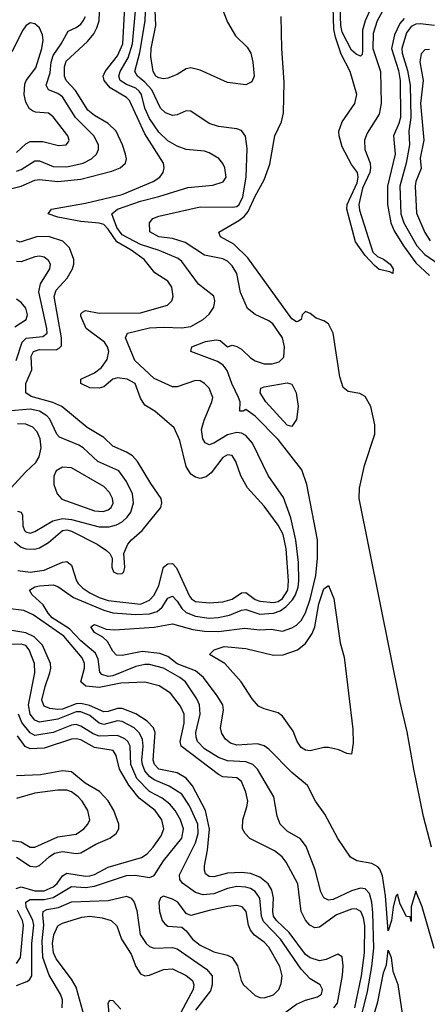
# Model space of a CAD drawing. Header units: inches. Extents: x 884549 to 1028252, y 526810 to 653624.
# Tile 567 of 656: x 967924 to 969701, y 541806 to 546096. Entities that reach past the tile are written whole.
import ezdxf

# ---------------------------------------------------------------- set-up
doc = ezdxf.new("R2010")
doc.units = ezdxf.units.IN
doc.header["$MEASUREMENT"] = 0
doc.layers.add('A9564', color=7, linetype='Continuous')

msp = doc.modelspace()

# ---------------------------------------------------------------- linework, layer by layer
at = {"layer": 'A9564', "color": 5}
for points, elevation in [([(968757.2, 546270), (968830, 546085.2), (968865.2, 546025.2), (968915.2, 545975.2), (968931.6, 545950), (968940.3, 545910), (968945.4, 545850), (968935.6, 545824.4), (968910, 545812.2), (968830, 545821.2), (968710, 545875.1), (968670, 545885.7), (968650, 545881.5), (968610, 545857.1), (968570, 545841.5), (968550, 545837.9), (968530, 545841.7), (968518, 545850), (968505.1, 545870), (968495.7, 545935.7), (968497.3, 545970), (968516.7, 546070), (968512.6, 546170)], 2120), ([(969730, 542049), (969678.4, 542230), (969650, 542298), (969630.8, 542230), (969630, 542166), (969626, 542186), (969610, 542188), (969582, 542242), (969570, 542286), (969563.6, 542276.4), (969551, 542229), (969544.7, 542170), (969530, 542126), (969518.7, 542278.7), (969505.7, 542365.7), (969493.9, 542393.9), (969484.5, 542404.5), (969458.6, 542418.6), (969394, 542430), (969366, 542446), (969310, 542527.8), (969254.5, 542634.5), (969213.1, 542690), (969178.7, 542758.7), (969110, 542814.9), (969010, 542916.5), (968990, 542931.2), (968960.7, 542940.7), (968870, 542934.1), (968843.2, 542943.2), (968820.5, 542960.5), (968805.3, 542985.3), (968799.1, 543010), (968812.9, 543087.1), (968808.6, 543110), (968784.4, 543150), (968724.9, 543230), (968690, 543257.9), (968610, 543289.2), (968570, 543321.1), (968534.4, 543334.4), (968457.5, 543342.5), (968370, 543325.8), (968346.5, 543326.5), (968330, 543344.2), (968306.9, 543386.9), (968285.7, 543405.7), (968250, 543426), (968233.3, 543450), (968250, 543460.2), (968300.6, 543440.6), (968337.7, 543437.7), (968510, 543448.6), (968590, 543462.9), (968678.2, 543438.2), (968730, 543431), (968790, 543430.4), (968904.9, 543444.9), (968970, 543437), (969019.7, 543439.7), (969070, 543432), (969110, 543445.5), (969130, 543457.4), (969150, 543477.7), (969170, 543511.1), (969190, 543571.2), (969214.6, 543674.6), (969221.3, 543750), (969222.1, 543830), (969176, 544070), (969154.3, 544134.3), (969050, 544266.4), (968950, 544367.7), (968910, 544397.2), (968898, 544390), (968884, 544390), (968885.1, 544430), (968877.8, 544450), (968848.1, 544510), (968827.5, 544567.5), (968810.9, 544590.9), (968786.3, 544606.3), (968669.6, 544650), (968674, 544670), (968733.7, 544693.7), (968780.8, 544700.8), (968797.1, 544697.1), (968830, 544670.6), (968850, 544677), (968870, 544672.3), (968890, 544660.4), (968930, 544621.6), (968950, 544608.8), (968990, 544595.7), (969024.3, 544595.7), (969055.4, 544604.6), (969074.8, 544625.2), (969078.3, 544670), (969068.7, 544710), (969026.6, 544770), (969010, 544783.2), (968950, 544810.5), (968917.2, 544837.2), (968886.9, 544906.9), (968869.8, 544990), (968850, 545022.6), (968830, 545043.5), (968810, 545053), (968730, 545069.2), (968645.2, 545125.2), (968590, 545141.6), (968529.7, 545150), (968490.8, 545170.8), (968489.8, 545210.2), (968504.7, 545230), (968530, 545239.3), (968710, 545280.6), (968850, 545278.8), (968870, 545281.4), (968879.9, 545290), (968895.8, 545324.2), (968911.5, 545410), (968914.9, 545534.9), (968907.9, 545587.9), (968890, 545612.4), (968870, 545620.7), (968790, 545630.6), (968750, 545643.4), (968670, 545696.4), (968650, 545699.1), (968610, 545681), (968590, 545678.8), (968559.8, 545690), (968537.1, 545710), (968499.5, 545790), (968470, 545823.8), (968437.6, 545850), (968425.8, 545870), (968448, 545952), (968470.9, 546090), (968473.1, 546170)], 2140), ([(967849.8, 545350), (967930.8, 545370), (967990, 545396), (968010, 545399.9), (968090, 545391.2), (968190, 545400.6), (968325.1, 545434.9), (968361.2, 545450), (968385, 545470), (968388.7, 545490), (968385.5, 545510), (968372.3, 545550), (968343.9, 545610), (968310, 545643.5), (968250, 545678.4), (968221.1, 545701.1), (968167.3, 545787.3), (968127.1, 545830), (968119.6, 545850), (968119, 545890), (968125.8, 545914.2), (968219.4, 546000.6), (968246.6, 546033.4), (968260.2, 546059.8), (968269.6, 546090), (968271.1, 546130)], 2220), ([(967915.1, 543695.1), (967970, 543688.2), (968030, 543697.1), (968110, 543732.3), (968130, 543734.9), (968150, 543719), (968171.4, 543650), (968178.7, 543638.7), (968198.7, 543618.7), (968230, 543598.3), (968270, 543578.4), (968310, 543565.4), (968450, 543549.2), (968490, 543567), (968510, 543588.1), (968530.8, 543630), (968550.3, 543709.7), (968570, 543725.3), (968590, 543726.4), (968607.6, 543707.6), (968663.8, 543583.8), (968672.1, 543572.1), (968690, 543560.5), (968750, 543554.1), (968810, 543559.3), (968850, 543570.8), (968890, 543598.9), (968910, 543599.7), (968950, 543569.8), (968970, 543561.9), (969030, 543556), (969050, 543560.6), (969070, 543573.9), (969092.8, 543610), (969095.9, 543650), (969085.6, 543790), (969071.9, 543851.9), (969050, 543893.6), (968990, 543976), (968916.1, 544056.1), (968887.9, 544107.9), (968865.4, 544170), (968850, 544196.8), (968830, 544200.2), (968810, 544188), (968758.8, 544121.2), (968736.9, 544103.1), (968710, 544096.9), (968690, 544101.9), (968670, 544116), (968648.8, 544148.8), (968622.5, 544262.5), (968597.6, 544317.6), (968512.5, 544390), (968470, 544416.1), (968450, 544447.1), (968426.5, 544510), (968392.8, 544530), (968350, 544535), (968330.1, 544529.9), (968290, 544496.4), (968270.1, 544489.9), (968230, 544492.2), (968189.8, 544510), (968190.9, 544530), (968250, 544556.4), (968280.2, 544579.8), (968304.9, 544615.1), (968312.2, 544650), (968306.9, 544670), (968293.4, 544690), (968213.2, 544750), (968190, 544803.6), (968190, 544813.4), (968198.1, 544821.9), (968210, 544828.3), (968270, 544817), (968450, 544818.9), (968568.2, 544851.8), (968587, 544870), (968592.6, 544890), (968587.7, 544930), (968570, 544957), (968512.7, 544992.7), (968466, 545050), (968410, 545091.9), (968347.5, 545127.5), (968310, 545183.6), (968290, 545202.6), (968270, 545209.2), (968190, 545216.7), (968090, 545235.4), (968047.4, 545250), (968062, 545270), (968210, 545296.2), (968370, 545333.5), (968505.9, 545390), (968534, 545410), (968549.9, 545430), (968554.2, 545450), (968550.4, 545470), (968470, 545597.8), (968403.2, 545743.2), (968390, 545756.6), (968318.8, 545798.8), (968291.4, 545830), (968287.2, 545850), (968296.2, 545870), (968350, 545938), (968373.9, 545990), (968382.6, 546150)], 2180), ([(969390, 541663), (969439.3, 541860.7), (969458.3, 541970), (969466.9, 542050), (969463.6, 542203.6), (969458.8, 542250), (969448, 542288), (969430, 542308.8), (969410, 542311.2), (969370, 542300.4), (969290, 542262.2), (969270, 542259.9), (969249.9, 542269.9), (969235.9, 542295.9), (969212, 542392), (969172.9, 542492.9), (969147.1, 542527.1), (969090, 542560.3), (969059.3, 542590), (969045.6, 542625.6), (969031.4, 542710), (968960.2, 542830), (968939.5, 542850), (968910, 542862.5), (968830, 542866.4), (968790, 542880.3), (968730, 542918.7), (968699.3, 542950), (968692.4, 542970), (968691.9, 542990), (968709.9, 543070), (968707.5, 543110), (968696, 543136), (968646.5, 543210), (968621.6, 543230), (968550, 543269.6), (968490, 543285.8), (968470, 543286.1), (968430, 543277.5), (968330, 543236.3), (968310, 543234.1), (968282.2, 543242.2), (968272.6, 543252.6), (968265.7, 543310), (968255, 543335), (968190, 543389.1), (968141.1, 543441.1), (968065.7, 543490), (968048, 543510), (968026.8, 543546.8), (967977.7, 543590), (967966, 543610), (967990, 543624.3), (968010, 543629.4), (968070, 543633.7), (968090, 543626.5), (968158.2, 543578.2), (968290, 543522.7), (968330, 543511.6), (968430, 543503.7), (968490, 543506.4), (968522.4, 543517.6), (968544.5, 543535.5), (968570, 543575.5), (968590, 543584.1), (968610, 543562.6), (968630.1, 543530), (968650, 543512.3), (968690, 543497), (968750, 543488), (968789.4, 543490.6), (968838.3, 543501.7), (968890, 543522.8), (968910, 543526.1), (968970, 543505.5), (969030, 543509.8), (969059.4, 543520.6), (969083.2, 543536.8), (969112.6, 543567.4), (969125.8, 543590), (969137.2, 543622.8), (969140.9, 543650), (969139.4, 543730), (969127.3, 543827.3), (969105.8, 543925.8), (969073.9, 544013.9), (969006.6, 544110), (968939.1, 544250), (968910, 544284.3), (968890, 544294.6), (968870, 544296.8), (968830, 544286.7), (968769.8, 544249.8), (968750, 544243.7), (968732.5, 544252.5), (968722.8, 544270), (968716.9, 544310), (968727.5, 544350), (968762, 544430), (968765, 544450), (968749.8, 544490), (968730, 544510.7), (968710, 544521.4), (968690, 544523.2), (968610, 544496.1), (968590, 544496.5), (968510, 544532.3), (968425.1, 544610), (968385.5, 544710), (968394, 544730), (968490, 544752.6), (968550, 544756.5), (968630, 544752.8), (968670, 544759.2), (968724.1, 544790), (968750, 544812.3), (968770, 544842.6), (968774.6, 544870), (968770, 544891.2), (968703.9, 544943.9), (968630, 545042), (968615.1, 545055.1), (968532, 545090), (968450, 545115.5), (968370, 545157.7), (968347.4, 545190), (968325.9, 545250), (968349.8, 545270), (968450, 545305.4), (968530, 545324.9), (968656.1, 545363.9), (968765, 545375), (968811.3, 545388.7), (968823.9, 545410), (968818.3, 545450), (968810, 545469.6), (968791.4, 545491.4), (968750, 545516.1), (968730, 545522.1), (968650, 545530.6), (968610, 545544.7), (968570, 545567.7), (968530, 545606.1), (968490, 545664.4), (968469.7, 545710), (968454.3, 545770), (968444.6, 545784.6), (968430, 545797.3), (968390, 545812.5), (968362.1, 545830), (968355.5, 545850), (968361.7, 545870), (968397.4, 545930), (968416, 545990), (968430.4, 546150)], 2160), ([(969503.8, 546130), (969482, 546090), (969464.7, 546035.3), (969463.2, 545970), (969496.2, 545870), (969499.9, 545730), (969490, 545683.9), (969438.6, 545601.4), (969426.9, 545570), (969428.2, 545530), (969451.1, 545470), (969452.8, 545450), (969449.5, 545430.5), (969418.6, 545361.4), (969402.7, 545290), (969405, 545265), (969462.5, 545082.5), (969483.9, 545063.9), (969510, 545052.7), (969538, 545030), (969552.2, 545010), (969550, 544989.3), (969537.4, 544997.4), (969490, 545007.7), (969470, 545024.2), (969430, 545068), (969387.8, 545127.8), (969349.1, 545270), (969351.6, 545290), (969395.2, 545384.8), (969399.1, 545410), (969395.6, 545430), (969370, 545464.2), (969330, 545541.7), (969316.6, 545590), (969315.4, 545610), (969330, 545650), (969384.5, 545730), (969393.3, 545770), (969364.5, 545870), (969325.2, 545945.2), (969299.9, 546019.9), (969293.7, 546053.7), (969290.7, 546150)], 2080), ([(969454.6, 546145.4), (969430.3, 546090), (969418.5, 546050), (969418.5, 545961.5), (969415.9, 545944.1), (969410, 545936.8), (969390, 545944.7), (969370, 545962.2), (969330, 546041.4), (969323, 546070), (969320.8, 546150)], 2060), ([(967910, 545516.4), (967950, 545554.1), (967970, 545564.2), (968025.2, 545565.2), (968093.1, 545546.9), (968126, 545550), (968137, 545563), (968139.8, 545570), (968134.3, 545590), (968070, 545671.9), (968050, 545688.7), (967993, 545693), (967979.1, 545699.1), (967967.2, 545707.2), (967950, 545735.6), (967943.2, 545770), (967945.6, 545814.4), (967951.7, 545830), (967993.8, 545886.2), (968020.8, 545970), (968026.9, 546006.9), (968024, 546030), (968010, 546059.4), (967990, 546077.7), (967970, 546081.4), (967950, 546068.4), (967936.9, 546050), (967890, 545955)], 2260), ([(967910, 545435.1), (967930, 545442.7), (967990, 545481.3), (968010, 545481.2), (968070, 545456.6), (968130, 545454.4), (968200.3, 545470), (968237, 545490), (968258.2, 545510), (968267.1, 545530), (968266.7, 545550), (968247.6, 545590), (968166.7, 545670), (968110, 545759.3), (968090, 545773.3), (968049.9, 545789.9), (968039.7, 545810), (968056.6, 545863.4), (968060.7, 545910), (968070, 545938.9), (968105.2, 545990), (968134.6, 546045.4), (968170, 546061.6), (968190, 546076.3), (968199.9, 546090), (968210.3, 546110)], 2240), ([(969718.3, 542490), (969684.3, 542624.3), (969641.6, 542830), (969613.2, 542993.2), (969582.6, 543122.6), (969404.2, 544010), (969405.3, 544054.7), (969426.4, 544153.6), (969472.3, 544290), (969472.4, 544330), (969454.7, 544410), (969430, 544453.5), (969406.8, 544466.8), (969355.2, 544475.2), (969333.7, 544493.7), (969319.1, 544539.1), (969290.8, 544730), (969270, 544769.7), (969250, 544784.2), (969215.6, 544795.6), (969190, 544815.8), (969170, 544823.5), (969155.6, 544810), (969150, 544789.3), (969138.5, 544781.5), (969130, 544779.7), (969110, 544792.7), (968917.7, 545057.7), (968857.9, 545117.9), (968798.8, 545150), (968792, 545170), (968879.3, 545220.7), (968901.7, 545238.3), (968919.7, 545260.3), (968950, 545326.5), (968990, 545398.4), (969014.3, 545465.7), (969036.3, 545590), (969064.7, 545650), (969073.2, 545690), (969076.3, 545823.7), (969066.7, 545970), (969064.1, 546110)], 2120), ([(969599.1, 546100.9), (969580.6, 546079.4), (969556.9, 546030), (969544.2, 545970), (969574.7, 545874.7), (969582.9, 545830), (969583.3, 545670), (969576.7, 545643.3), (969552.5, 545590), (969560.8, 545510), (969526.7, 545370), (969527, 545290), (969541.1, 545210), (969556.3, 545176.3), (969596.2, 545110), (969650, 545036.6), (969710, 544981.2)], 2120), ([(969732.3, 546070), (969670, 546078.2), (969650, 546076.2), (969630, 546065.8), (969610, 546037.7), (969589.3, 545970), (969591.4, 545950), (969614.9, 545874.9), (969626.1, 545810), (969628, 545670), (969620.1, 545610), (969622.2, 545550), (969608, 545470), (969581.2, 545370), (969584.9, 545250), (969597.6, 545210), (969655.2, 545110), (969690, 545072), (969750.9, 545030.9)], 2140), ([(969710, 545965.3), (969690, 545964.8), (969673.9, 545946.1), (969668.6, 545911.4), (969682.4, 545830), (969670.3, 545729.7), (969685.1, 545570), (969670, 545492.7), (969673.1, 545446.9), (969650.9, 545390), (969647.4, 545370), (969653.3, 545253.3), (969690, 545168.1), (969712.3, 545132.3)], 2160), ([(967900.7, 543820.7), (967930, 543796.9), (967950, 543789.5), (967990, 543788.3), (968010, 543794.2), (968050, 543817), (968110, 543869.8), (968130, 543872.6), (968150, 543867.1), (968261, 543810), (968302.8, 543782.8), (968316.5, 543770), (968326.7, 543750), (968325.5, 543710), (968332.2, 543690), (968350, 543681.1), (968370, 543682.8), (968378, 543690), (968382.8, 543710), (968377.7, 543770), (968394.9, 543810), (968411.2, 543830), (968457.5, 543870), (968538.8, 543970), (968543.6, 543990), (968540.2, 544010), (968494.9, 544074.9), (968437.4, 544170), (968414.9, 544194.9), (968390, 544211.8), (968330, 544238), (968290, 544275.8), (968218.1, 544318.1), (968107.3, 544410), (968068.2, 544428.2), (967973.9, 544453.9), (967951.1, 544470), (967950.8, 544510), (967977.3, 544570), (967974.6, 544630), (967983.7, 544650), (968010, 544659), (968082.2, 544657.8), (968096.3, 544663.7), (968105.5, 544674.5), (968106.5, 544710), (968073.7, 544890), (968082.5, 544917.5), (968131.1, 544970), (968154.6, 545010), (968160.2, 545030), (968159.6, 545050), (968141.3, 545101.2), (968111.3, 545130), (968050, 545151.4), (967997, 545150), (967926.6, 545126.6), (967910, 545131.8)], 2220), ([(967908.6, 544610), (967934, 544690), (967952.6, 544707.4), (968024.3, 544715.7), (968043, 544730), (968042.7, 544750), (968007.8, 544910), (968014.8, 544945.2), (968055.4, 545010), (968057.6, 545030), (968050, 545046.9), (968030, 545060.6), (968010, 545064.7), (967990, 545063), (967930, 545040.5), (967910, 545041.9)], 2240), ([(967902, 544758), (967951.8, 544790), (967957.6, 544810), (967950, 544839.3), (967930, 544862.9), (967910, 544877.7)], 2260), ([(967914.2, 543954.2), (967930.1, 543950.1), (967936.8, 543936.8), (967938.2, 543890), (967944.8, 543870), (967950, 543863.7), (967970, 543858.3), (967990, 543865), (968068.3, 543911.7), (968110, 543922.7), (968150, 543917.6), (968270, 543885.7), (968314.3, 543885.7), (968345.3, 543894.7), (968370, 543907.7), (968392.1, 543927.9), (968407.6, 543950), (968420.6, 543990), (968416.1, 544030), (968390, 544083.7), (968355.3, 544130), (968263.9, 544170), (968200.2, 544230), (968182, 544242), (968097.3, 544277.3), (968085.4, 544290), (968055.3, 544355.3), (968042.2, 544370), (968010.6, 544390), (967970, 544398.7), (967870, 544389.2)], 2240), ([(967870, 544037.1), (967950, 544126), (967993.9, 544166.1), (968009, 544191), (968017, 544230), (968013.3, 544270), (968000.2, 544300.2), (967980.6, 544320.6), (967950, 544333.2), (967914.9, 544334.9)], 2260), ([(969385.1, 541790), (969414, 541930), (969427.2, 542030), (969428.7, 542148.7), (969422.5, 542182.5), (969410.4, 542210.4), (969390, 542221.3), (969370, 542219.5), (969305.2, 542194.8), (969230, 542141.9), (969210, 542138.5), (969188.3, 542150), (969170, 542172.5), (969150.3, 542210), (969136.3, 542330), (969084.9, 542424.9), (969067.4, 542447.4), (969034, 542474), (968927.3, 542527.3), (968906.2, 542550), (968895, 542570), (968896.5, 542610), (968914.6, 542665.4), (968918, 542690), (968909.9, 542730), (968890, 542776.8), (968870, 542792.1), (968810, 542796.8), (968790, 542807.1), (968628.3, 542930), (968623.2, 542950), (968640.8, 543030), (968640.9, 543070), (968624.1, 543104.1), (968581, 543161), (968532.5, 543192.5), (968469.5, 543209.5), (968365.2, 543205.2), (968270, 543186.5), (968212, 543192), (968190.4, 543210), (968205.7, 543270), (968206.5, 543290), (968195.7, 543315.7), (968117, 543410), (967982.1, 543502.1), (967941.4, 543521.4), (967871.1, 543530)], 2180), ([(969292.6, 541790), (969308.5, 541810), (969331.2, 541931.2), (969333.9, 541973.9), (969330, 542012.4), (969310, 542023.4), (969259.6, 542000.4), (969230, 541994.9), (969190, 542007.9), (969170, 542022.5), (969097.9, 542117.9), (969043.9, 542170), (969030.2, 542190), (969026.6, 542210), (969029.7, 542270), (969022.7, 542302.7), (969006.2, 542330), (968970, 542359.2), (968930, 542375.3), (968890, 542380.5), (968830, 542377.1), (968770, 542360.5), (968750, 542362.4), (968734.3, 542374.3), (968728.9, 542390), (968729.4, 542409.4), (968742.9, 542477.1), (968751.7, 542568.3), (968733.3, 542650), (968677, 542757), (968650, 542790.3), (968610, 542814.4), (968530, 542829.9), (968511, 542850), (968506.1, 542870), (968513.7, 542990), (968506.8, 543010), (968479.7, 543039.7), (968430.6, 543070.6), (968370, 543094.6), (968350, 543094.9), (968310, 543081.7), (968290, 543080.5), (968228.1, 543108.1), (968190, 543116.8), (968170, 543115.1), (968110, 543092.2), (968090.4, 543090.4), (968054.9, 543094.9), (968030, 543104.8), (968021, 543130), (968035, 543190), (968055.5, 543250), (968059.9, 543270), (968058, 543290), (968024, 543370), (967986.3, 543406.3), (967950, 543424.7), (967890, 543434.5)], 2220), ([(969081.6, 541770), (969130, 541806.5), (969170, 541823.7), (969222.4, 541837.6), (969239.7, 541850), (969244, 541870), (969233, 541890), (969190, 541916.5), (969150, 541958.5), (969060.6, 542090), (968986.1, 542166.1), (968977.9, 542190), (968970, 542268.5), (968950, 542296.4), (968930, 542309.5), (968910, 542315.8), (968870, 542318.6), (968830, 542310.7), (968770, 542287.5), (968723.1, 542283.1), (968690, 542292.6), (968633.7, 542333.7), (968622.6, 542350), (968621.1, 542370), (968690, 542508.4), (968701.8, 542550), (968699.9, 542590), (968663.6, 542670), (968630, 542720.6), (968575.9, 542755.9), (968510, 542783.2), (968490, 542798.3), (968470, 542823.1), (968458.6, 542850), (968455.8, 542870), (968462.1, 542930), (968459.2, 542959.2), (968446.8, 542986.8), (968422.6, 543010), (968370, 543038.3), (968350, 543040.8), (968290, 543024.8), (968270.8, 543030), (968230, 543063.3), (968190, 543080.1), (968170, 543079.2), (968090, 543047.8), (968010, 543035.5), (967990, 543043.8), (967969.4, 543070), (967961.6, 543110), (967989.6, 543250), (967988.8, 543290), (967965.4, 543350), (967950, 543368.7), (967930, 543374.7), (967830, 543371.5)], 2240), ([(967910, 541887.4), (967955.4, 541904.6), (967967.3, 541912.7), (967976.4, 541930), (967977.1, 542070), (967984.9, 542150), (967981.2, 542170), (967952.6, 542230), (967950, 542250.1), (967970, 542262.4), (968030, 542262.7), (968069.6, 542270.4), (968150, 542319), (968210, 542314.9), (968250, 542319.6), (968390, 542366.9), (968427.7, 542367.7), (968490, 542358.2), (968510, 542366.3), (968551.4, 542430), (968629.9, 542530), (968637.2, 542570), (968624.8, 542610), (968601.2, 542650), (968578, 542678), (968544.4, 542704.4), (968490, 542732.3), (968434.6, 542790), (968408.9, 542850), (968404.8, 542930), (968395.8, 542950), (968382.8, 542962.8), (968350, 542976.5), (968270, 542974.3), (968243.8, 542983.8), (968190, 543018), (968170, 543024), (968150, 543021.3), (968070, 542989.6), (967990, 542976.4), (967970, 542988), (967933.9, 543033.9), (967918.8, 543070)], 2260), ([(967909.2, 542310.8), (967930, 542316.9), (967990, 542299.4), (968030, 542300), (968070, 542317.5), (968087.4, 542332.6), (968110, 542365.2), (968130, 542376.7), (968210, 542364.1), (968230, 542365.2), (968250, 542370.6), (968310, 542403.7), (968454.1, 542445.9), (968479.1, 542460.9), (968505.8, 542490), (968541, 542539), (968552.8, 542570), (968542.7, 542610), (968514.7, 542650), (968444, 542704), (968399.8, 542760.2), (968358.5, 542830), (968344.2, 542890), (968330.8, 542910.8), (968250, 542923.9), (968190, 542957.6), (968170, 542962.9), (968150, 542961), (968030, 542921.2), (967970, 542919.1), (967948.3, 542928.3), (967914.9, 542974.9)], 2280), ([(967910, 542446.3), (967970, 542407.2), (967994.8, 542405.2), (968010, 542410.5), (968051.7, 542448.3), (968076.3, 542463.7), (968110, 542471.7), (968170, 542462.2), (968190, 542465.1), (968256.4, 542503.6), (968317.1, 542530), (968344.5, 542550), (968356.1, 542570), (968355.6, 542590), (968334.4, 542650), (968310, 542691.9), (968272.3, 542732.3), (968208.8, 542768.8), (968150, 542818.3), (968110, 542822.8), (968015.1, 542804.9), (967910, 542801.7)], 2320), ([(967890, 542518.8), (967930, 542513.2), (967970, 542490.1), (967990, 542490.6), (968090, 542535.6), (968170, 542547.2), (968204.1, 542570), (968220.9, 542590), (968229.2, 542610), (968221.4, 542650), (968196.9, 542690), (968178.8, 542710), (968150, 542731.2), (968130, 542738.8), (968090, 542738.8), (967990, 542725.8), (967910, 542702.8)], 2340), ([(968109.3, 541790.7), (968110, 541825.2), (968101.8, 541850), (968052.7, 541932.7), (968024.8, 542010), (968022.5, 542082.5), (968029.3, 542150), (968024.5, 542195.5), (968025.7, 542210), (968042, 542218), (968092.4, 542227.6), (968150, 542251.9), (968310, 542257.2), (968390, 542277), (968410, 542267.7), (968422.5, 542250), (968434.3, 542214.3), (968449.6, 542110), (968475, 542070), (968490, 542056.8), (968510, 542050.1), (968590, 542053.1), (968610, 542046.8), (968738.8, 541958.8), (968762.9, 541930), (968763, 541890), (968755.2, 541864.8), (968690, 541780.5)], 2240), ([(967910, 541982.8), (967927.2, 542010), (967940.9, 542150), (967936.5, 542170), (967913.8, 542213.8)], 2280), ([(968205.9, 541750), (968170, 541880.2), (968150, 541915.8), (968083.2, 542003.2), (968071.1, 542030), (968067.1, 542070), (968072, 542108), (968090, 542147), (968110, 542158.8), (968194.8, 542185.2), (968230, 542189.8), (968283, 542183), (968322.8, 542170), (968347.5, 542147.5), (968367.2, 542090), (968410, 542023.5), (968430.6, 541970), (968450, 541937.7), (968470, 541929), (968490, 541932.9), (968550, 541957.7), (968590, 541959.4), (968650, 541931.5), (968676.6, 541910), (968683.4, 541890), (968679.7, 541870), (968626.2, 541770)], 2220), ([(969394, 541510), (969484.3, 541815.7), (969510, 541942.8), (969522.7, 541977.3), (969530, 542042), (969542.8, 542010), (969550.6, 541950.6), (969572.1, 541892.1), (969614, 541610)], 2140), ([(968316, 541750), (968309.9, 541810.1), (968316.5, 541823.5), (968330, 541822.6), (968364.9, 541784.9)], 2180)]:
    msp.add_lwpolyline(points, dxfattribs=dict(at, elevation=elevation))
for points, elevation in [([(969110, 544323.7), (969090, 544329.2), (968996.8, 544430), (968972.5, 544470), (968975.1, 544490), (968990, 544496.6), (969090, 544513.9), (969110, 544507.3), (969129.1, 544470), (969138.1, 544410), (969130, 544353.3)], 2120), ([(968110, 544145.9), (968082.8, 544130), (968072.7, 544107.3), (968073, 544070), (968086.8, 544030), (968106.9, 544006.9), (968250, 543955.4), (968287.1, 543952.9), (968310, 543960.3), (968322.2, 543970), (968331, 543989), (968329, 544010), (968315.3, 544035.3), (968290, 544061.6), (968150, 544143.2)], 2260), ([(969370, 542895.1), (969350, 542898.7), (969314.8, 542914.8), (969270, 542923.8), (969250, 542924.4), (969190, 542909.9), (969170, 542912.5), (969150, 542923.9), (969133.6, 542950), (969116.2, 542996.2), (969070, 543060.4), (969050, 543076.1), (968990, 543092.4), (968964.6, 543104.6), (968936.8, 543136.8), (968888.9, 543210), (968818.5, 543290), (968751.6, 543330), (968770.8, 543350), (968815.4, 543364.6), (968910, 543355.9), (969030, 543326.3), (969072.1, 543327.9), (969135.3, 543350), (969170, 543378), (969199.1, 543420.9), (969209.7, 543450.3), (969228.3, 543550), (969250, 543615.8), (969270, 543630.3), (969293, 543573), (969320.9, 543380.9), (969337.8, 543317.8), (969375.7, 543004.3), (969376.9, 542943.1)], 2120), ([(968550, 542276.8), (968537.6, 542270), (968530.2, 542249.8), (968532.8, 542210), (968545.5, 542170), (968556, 542156), (968570, 542146.6), (968630, 542141.8), (968650, 542126.2), (968677.8, 542090), (968710, 542063.7), (968770, 542033.7), (968830, 542020.1), (968850.1, 542010.1), (968873.9, 541973.9), (968888.7, 541910), (968899, 541890), (968950, 541844.1), (968970, 541835.5), (968990, 541833.3), (969030, 541846.4), (969052.9, 541870), (969063.6, 541896.4), (969067.5, 541930), (969057.2, 541970), (969010, 542055.2), (968990, 542075.7), (968946.8, 542106.8), (968929.2, 542129.2), (968921, 542150), (968910.8, 542210), (968894.2, 542230), (968870, 542236.4), (968831.4, 542231.4), (968750, 542214.9), (968670, 542191.9), (968650, 542200.9), (968612.5, 542250), (968590, 542264.2)], 2260)]:
    msp.add_lwpolyline(points, close=True, dxfattribs=dict(at, elevation=elevation))

doc.saveas('drawing.dxf')
